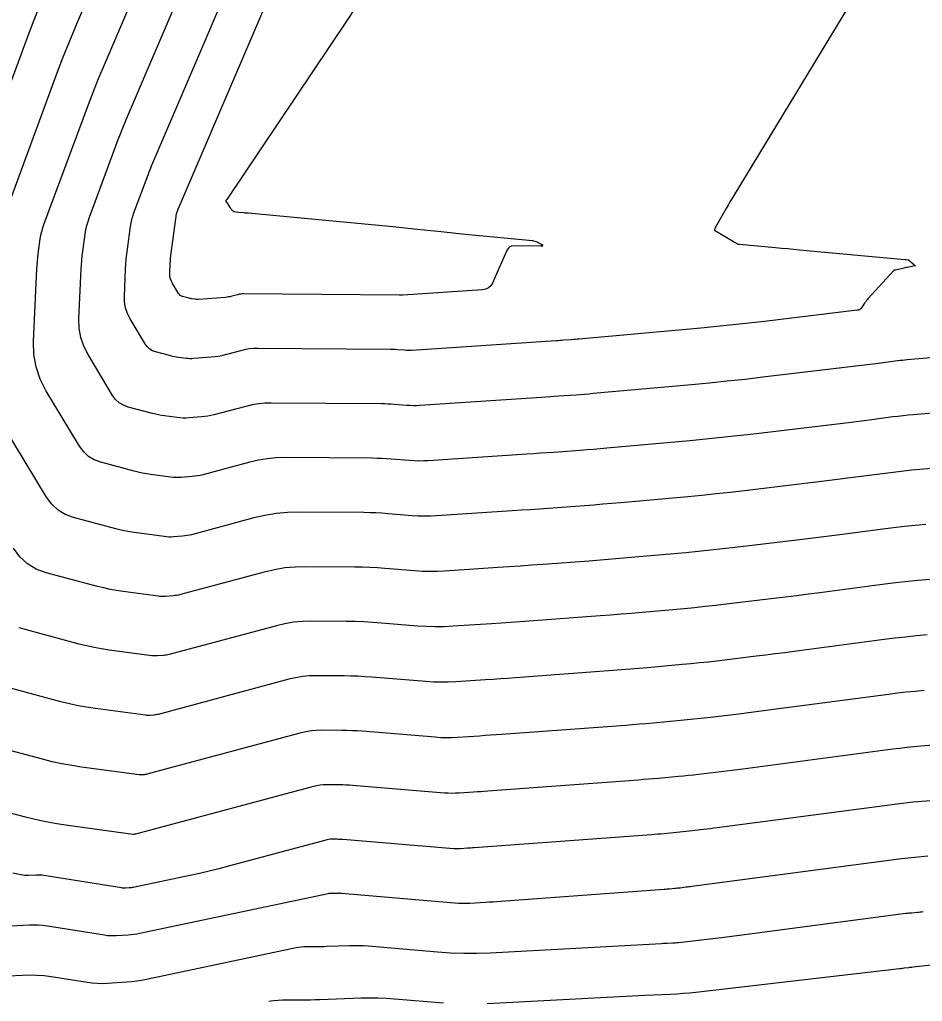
# Model space of a CAD drawing. Extents: x 658976 to 668721, y 639543 to 647196.
# Drawn here: x 662234.6 to 662288.6, y 642373.8 to 642432.4 of the extents above; entities that cross this region are included whole.
import ezdxf

# ---------------------------------------------------------------- set-up
doc = ezdxf.new("R2010")
doc.units = 0
doc.layers.add('Ex_Major Contours', color=7, linetype='Continuous')
doc.layers.add('Ex_Minor Contours', color=7, linetype='Continuous')

msp = doc.modelspace()

# ---------------------------------------------------------------- linework, layer by layer
at = {"layer": 'Ex_Major Contours'}
for points in [[(662295.555, 642409.451), (662288.06, 642408.81), (662287.749, 642408.781), (662287.438, 642408.749), (662287.128, 642408.713), (662286.817, 642408.674), (662285.577, 642408.511), (662285.267, 642408.47), (662284.957, 642408.431), (662284.647, 642408.392), (662284.336, 642408.354), (662278.504, 642407.656), (662277.55, 642407.545), (662276.595, 642407.442), (662275.64, 642407.345), (662274.683, 642407.255), (662269.741, 642406.81), (662269.342, 642406.775), (662268.943, 642406.741), (662268.543, 642406.71), (662268.144, 642406.679), (662266.545, 642406.561), (662266.145, 642406.532), (662265.745, 642406.504), (662265.346, 642406.476), (662264.946, 642406.45), (662259.049, 642406.06), (662258.773, 642406.047), (662258.497, 642406.044), (662258.221, 642406.052), (662257.945, 642406.069), (662256.842, 642406.16), (662256.566, 642406.18), (662256.29, 642406.195), (662256.013, 642406.204), (662255.737, 642406.209), (662250.504, 642406.247), (662249.968, 642406.233), (662249.437, 642406.183), (662248.911, 642406.097), (662248.389, 642405.975), (662245.586, 642405.223), (662245.428, 642405.184), (662245.269, 642405.153), (662245.109, 642405.13), (662244.948, 642405.114), (662244.299, 642405.065), (662244.137, 642405.057), (662243.976, 642405.057), (662243.814, 642405.066), (662243.653, 642405.083), (662242.472, 642405.241), (662242.222, 642405.279), (662241.973, 642405.324), (662241.727, 642405.378), (662241.482, 642405.439), (662239.493, 642405.971), (662239.104, 642406.113), (662238.763, 642406.32), (662238.47, 642406.59), (662238.225, 642406.924), (662236.215, 642410.253), (662235.862, 642410.944), (662235.62, 642411.664), (662235.489, 642412.411), (662235.47, 642413.187), (662235.67, 642417.523), (662235.683, 642417.748), (662235.701, 642417.972), (662235.724, 642418.196), (662235.751, 642418.42), (662235.873, 642419.312), (662235.91, 642419.534), (662235.958, 642419.753), (662236.019, 642419.968), (662236.091, 642420.181), (662238.753, 642427.352), (662238.948, 642427.868), (662239.149, 642428.381), (662239.357, 642428.892), (662239.571, 642429.401), (662244.38, 642440.64)], [(662288.687, 642392.328), (662288.158, 642392.279), (662287.629, 642392.225), (662287.101, 642392.164), (662286.573, 642392.097), (662279.396, 642391.15), (662278.951, 642391.092), (662278.505, 642391.035), (662278.06, 642390.979), (662277.615, 642390.925), (662275.755, 642390.703), (662275.348, 642390.656), (662274.941, 642390.611), (662274.533, 642390.57), (662274.125, 642390.532), (662272.494, 642390.385), (662272.086, 642390.349), (662271.678, 642390.315), (662271.27, 642390.282), (662270.861, 642390.251), (662263.447, 642389.704), (662263.117, 642389.68), (662262.786, 642389.657), (662262.455, 642389.634), (662262.124, 642389.612), (662260.8, 642389.525), (662260.469, 642389.509), (662260.139, 642389.505), (662259.808, 642389.514), (662259.477, 642389.535), (662255.112, 642389.893), (662254.807, 642389.916), (662254.502, 642389.932), (662254.196, 642389.943), (662253.89, 642389.948), (662252.667, 642389.957), (662252.362, 642389.949), (662252.06, 642389.92), (662251.761, 642389.871), (662251.464, 642389.802), (662242.243, 642387.327), (662242.206, 642387.318), (662242.169, 642387.31), (662242.132, 642387.305), (662242.095, 642387.301), (662241.944, 642387.29), (662241.906, 642387.288), (662241.868, 642387.288), (662241.831, 642387.29), (662241.793, 642387.294), (662238.338, 642387.757), (662237.751, 642387.845), (662237.168, 642387.952), (662236.589, 642388.077), (662236.014, 642388.221), (662231.344, 642389.47)], [(662290.55, 642376.079), (662288.031, 642375.8), (662287.964, 642375.792), (662287.897, 642375.784), (662287.83, 642375.776), (662287.763, 642375.768), (662287.496, 642375.733), (662287.429, 642375.724), (662287.362, 642375.716), (662287.295, 642375.708), (662287.228, 642375.7), (662275.047, 642374.294), (662274.668, 642374.254), (662274.288, 642374.221), (662273.909, 642374.194), (662273.528, 642374.174), (662272.005, 642374.108), (662271.625, 642374.091), (662271.244, 642374.073), (662270.863, 642374.054), (662270.483, 642374.034), (662262.575, 642373.605)], [(662259.962, 642373.646), (662257.047, 642373.895), (662256.546, 642373.931), (662256.045, 642373.95), (662255.544, 642373.955), (662255.042, 642373.944), (662252.588, 642373.852), (662252.309, 642373.843), (662252.031, 642373.836), (662251.752, 642373.831), (662251.473, 642373.829), (662250.359, 642373.824), (662250.081, 642373.816), (662249.805, 642373.793), (662249.53, 642373.757)]]:
    msp.add_lwpolyline(points, dxfattribs=at)
at = {"layer": 'Ex_Minor Contours'}
for points in [[(662233.37, 642419.75), (662236.972, 642429.457), (662237.231, 642430.14), (662237.497, 642430.82), (662237.772, 642431.497), (662238.056, 642432.171), (662241.753, 642440.813)], [(662296.799, 642412.865), (662287.689, 642412.085), (662287.544, 642412.072), (662287.4, 642412.057), (662287.255, 642412.04), (662287.111, 642412.022), (662286.536, 642411.946), (662286.392, 642411.927), (662286.248, 642411.909), (662286.103, 642411.891), (662285.959, 642411.873), (662279.054, 642411.047), (662277.99, 642410.923), (662276.926, 642410.808), (662275.861, 642410.7), (662274.795, 642410.6), (662268.91, 642410.07), (662268.653, 642410.047), (662268.396, 642410.026), (662268.139, 642410.005), (662267.881, 642409.986), (662266.852, 642409.91), (662266.595, 642409.891), (662266.337, 642409.873), (662266.08, 642409.855), (662265.823, 642409.838), (662258.549, 642409.358), (662258.359, 642409.349), (662258.169, 642409.347), (662257.979, 642409.352), (662257.788, 642409.364), (662257.028, 642409.426), (662256.838, 642409.44), (662256.647, 642409.45), (662256.457, 642409.457), (662256.266, 642409.46), (662249.682, 642409.507), (662249.294, 642409.497), (662248.909, 642409.461), (662248.528, 642409.399), (662248.15, 642409.311), (662246.254, 642408.802), (662246.073, 642408.758), (662245.889, 642408.722), (662245.705, 642408.695), (662245.518, 642408.676), (662244.765, 642408.619), (662244.581, 642408.61), (662244.397, 642408.611), (662244.214, 642408.621), (662244.031, 642408.64), (662243.298, 642408.738), (662243.116, 642408.766), (662242.935, 642408.799), (662242.754, 642408.838), (662242.575, 642408.883), (662241.123, 642409.271), (662240.839, 642409.375), (662240.59, 642409.526), (662240.376, 642409.723), (662240.197, 642409.967), (662238.728, 642412.399), (662238.47, 642412.904), (662238.294, 642413.429), (662238.198, 642413.975), (662238.184, 642414.542), (662238.321, 642417.513), (662238.336, 642417.775), (662238.357, 642418.037), (662238.384, 642418.298), (662238.416, 642418.558), (662238.559, 642419.599), (662238.601, 642419.857), (662238.658, 642420.112), (662238.728, 642420.363), (662238.812, 642420.611), (662240.533, 642425.247), (662240.665, 642425.595), (662240.801, 642425.942), (662240.941, 642426.287), (662241.085, 642426.631), (662247.006, 642440.468)], [(662285.029, 642434.632), (662277.32, 642421.903), (662277.206, 642421.714), (662277.093, 642421.523), (662276.981, 642421.332), (662276.871, 642421.14), (662276.227, 642420.01), (662276.221, 642419.998), (662276.214, 642419.985), (662276.209, 642419.973), (662276.204, 642419.96), (662276.178, 642419.894), (662276.173, 642419.884), (662276.169, 642419.875), (662276.159, 642419.857), (662276.157, 642419.853), (662276.157, 642419.849), (662276.159, 642419.846), (662276.163, 642419.843), (662277.401, 642419.105), (662277.417, 642419.095), (662277.432, 642419.086), (662277.448, 642419.076), (662277.463, 642419.067), (662277.539, 642419.019), (662277.547, 642419.014), (662277.556, 642419.011), (662277.565, 642419.008), (662277.575, 642419.007), (662277.632, 642419.002), (662277.652, 642419), (662279.806, 642418.801), (662280.168, 642418.768), (662280.53, 642418.734), (662280.893, 642418.701), (662281.255, 642418.667), (662287.544, 642418.086), (662287.625, 642418.079), (662287.743, 642418.068), (662287.746, 642418.067), (662287.755, 642418.06), (662288.171, 642417.715), (662288.176, 642417.709), (662288.177, 642417.704), (662288.174, 642417.701), (662288.166, 642417.698), (662287.69, 642417.611), (662287.62, 642417.598), (662287.55, 642417.584), (662287.481, 642417.569), (662287.412, 642417.553), (662286.977, 642417.452), (662286.969, 642417.45), (662286.96, 642417.448), (662286.952, 642417.447), (662286.943, 642417.446), (662286.909, 642417.443), (662286.901, 642417.442), (662286.893, 642417.439), (662286.886, 642417.435), (662286.88, 642417.429), (662285.34, 642415.731), (662285.286, 642415.669), (662285.235, 642415.606), (662285.185, 642415.541), (662285.138, 642415.474), (662284.955, 642415.203), (662284.905, 642415.142), (662284.845, 642415.096), (662284.777, 642415.065), (662284.7, 642415.048), (662279.16, 642414.384), (662278.209, 642414.274), (662277.257, 642414.171), (662276.305, 642414.074), (662275.352, 642413.985), (662268.078, 642413.33), (662267.964, 642413.32), (662267.849, 642413.31), (662267.734, 642413.301), (662267.619, 642413.292), (662267.159, 642413.258), (662267.044, 642413.25), (662266.929, 642413.242), (662266.814, 642413.234), (662266.699, 642413.226), (662258.049, 642412.655), (662257.945, 642412.65), (662257.84, 642412.649), (662257.736, 642412.652), (662257.632, 642412.658), (662257.214, 642412.692), (662257.11, 642412.7), (662257.005, 642412.706), (662256.901, 642412.709), (662256.796, 642412.711), (662248.86, 642412.768), (662248.62, 642412.762), (662248.382, 642412.739), (662248.145, 642412.701), (662247.911, 642412.646), (662246.923, 642412.381), (662246.717, 642412.331), (662246.509, 642412.29), (662246.3, 642412.26), (662246.089, 642412.239), (662245.05, 642412.16), (662244.934, 642412.154), (662244.818, 642412.155), (662244.703, 642412.161), (662244.587, 642412.173), (662244.125, 642412.235), (662244.01, 642412.253), (662243.896, 642412.273), (662243.782, 642412.298), (662243.669, 642412.326), (662242.752, 642412.571), (662242.573, 642412.637), (662242.416, 642412.732), (662242.281, 642412.857), (662242.168, 642413.01), (662241.242, 642414.545), (662241.079, 642414.863), (662240.968, 642415.195), (662240.908, 642415.539), (662240.899, 642415.897), (662240.973, 642417.503), (662240.99, 642417.802), (662241.014, 642418.101), (662241.044, 642418.399), (662241.081, 642418.697), (662241.268, 642420.063), (662241.302, 642420.27), (662241.347, 642420.474), (662241.404, 642420.675), (662241.471, 642420.873), (662242.313, 642423.142), (662242.382, 642423.323), (662242.452, 642423.503), (662242.525, 642423.682), (662242.6, 642423.861), (662249.632, 642440.295)], [(662254.72, 642433.139), (662254.212, 642432.39), (662247.02, 642421.667), (662247.014, 642421.659), (662247.007, 642421.65), (662247, 642421.642), (662246.992, 642421.634), (662246.959, 642421.605), (662246.952, 642421.597), (662246.95, 642421.589), (662246.95, 642421.581), (662246.955, 642421.572), (662247.221, 642421.171), (662247.238, 642421.147), (662247.256, 642421.123), (662247.275, 642421.1), (662247.295, 642421.078), (662247.378, 642420.992), (662247.4, 642420.973), (662247.424, 642420.959), (662247.45, 642420.949), (662247.479, 642420.944), (662247.723, 642420.919), (662248.06, 642420.885), (662248.117, 642420.879), (662248.174, 642420.874), (662248.231, 642420.868), (662248.288, 642420.863), (662256.949, 642420.047), (662257.309, 642420.012), (662257.669, 642419.977), (662258.029, 642419.94), (662258.388, 642419.902), (662259.826, 642419.75), (662260.186, 642419.712), (662260.545, 642419.675), (662260.905, 642419.639), (662261.265, 642419.603), (662265.288, 642419.214), (662265.356, 642419.204), (662265.422, 642419.188), (662265.486, 642419.164), (662265.547, 642419.135), (662265.883, 642418.951), (662265.893, 642418.944), (662265.897, 642418.936), (662265.892, 642418.93), (662265.881, 642418.924), (662265.818, 642418.899), (662265.808, 642418.894), (662265.805, 642418.891), (662265.809, 642418.888), (662265.82, 642418.886), (662265.878, 642418.881), (662265.889, 642418.879), (662265.893, 642418.879), (662265.889, 642418.878), (662265.878, 642418.878), (662264.179, 642418.897), (662264.042, 642418.882), (662263.926, 642418.832), (662263.833, 642418.748), (662263.762, 642418.629), (662263.523, 642418.084), (662263.463, 642417.948), (662263.403, 642417.813), (662263.343, 642417.677), (662263.283, 642417.541), (662262.895, 642416.674), (662262.795, 642416.506), (662262.664, 642416.382), (662262.502, 642416.302), (662262.31, 642416.266), (662257.549, 642415.952), (662257.531, 642415.951), (662257.512, 642415.951), (662257.493, 642415.952), (662257.475, 642415.953), (662257.4, 642415.959), (662257.382, 642415.96), (662257.363, 642415.961), (662257.344, 642415.962), (662257.326, 642415.962), (662248.038, 642416.029), (662247.946, 642416.027), (662247.854, 642416.018), (662247.763, 642416.003), (662247.672, 642415.982), (662247.313, 642415.885), (662247.223, 642415.863), (662247.132, 642415.846), (662247.04, 642415.832), (662246.947, 642415.823), (662245.336, 642415.701), (662245.288, 642415.699), (662245.24, 642415.699), (662245.191, 642415.701), (662245.144, 642415.707), (662244.952, 642415.732), (662244.904, 642415.739), (662244.857, 642415.748), (662244.809, 642415.758), (662244.763, 642415.77), (662244.382, 642415.872), (662244.308, 642415.899), (662244.243, 642415.938), (662244.187, 642415.99), (662244.14, 642416.054), (662243.755, 642416.691), (662243.688, 642416.823), (662243.642, 642416.96), (662243.617, 642417.103), (662243.613, 642417.252), (662243.641, 642417.862), (662243.65, 642418.014), (662243.662, 642418.166), (662243.677, 642418.318), (662243.696, 642418.469), (662244.016, 642420.809), (662244.019, 642420.824), (662244.022, 642420.839), (662244.026, 642420.854), (662244.031, 642420.869), (662244.094, 642421.037), (662244.099, 642421.051), (662244.104, 642421.064), (662244.109, 642421.077), (662244.115, 642421.091), (662252.258, 642440.123)], [(662230.649, 642419.32), (662235.192, 642431.562), (662235.514, 642432.413), (662235.846, 642433.259)], [(662294.31, 642406.038), (662288.432, 642405.534), (662287.954, 642405.491), (662287.477, 642405.441), (662287, 642405.387), (662286.523, 642405.327), (662284.619, 642405.075), (662284.143, 642405.013), (662283.667, 642404.952), (662283.19, 642404.893), (662282.714, 642404.835), (662277.954, 642404.265), (662277.11, 642404.167), (662276.264, 642404.076), (662275.418, 642403.99), (662274.572, 642403.911), (662270.573, 642403.55), (662270.031, 642403.503), (662269.49, 642403.457), (662268.948, 642403.414), (662268.406, 642403.373), (662266.238, 642403.213), (662265.696, 642403.174), (662265.153, 642403.135), (662264.611, 642403.098), (662264.069, 642403.061), (662259.549, 642402.763), (662259.187, 642402.746), (662258.826, 642402.742), (662258.464, 642402.752), (662258.102, 642402.775), (662256.656, 642402.893), (662256.294, 642402.92), (662255.932, 642402.939), (662255.57, 642402.952), (662255.207, 642402.958), (662251.326, 642402.986), (662250.643, 642402.968), (662249.965, 642402.904), (662249.294, 642402.795), (662248.628, 642402.64), (662244.917, 642401.643), (662244.784, 642401.611), (662244.649, 642401.585), (662244.514, 642401.565), (662244.377, 642401.551), (662243.828, 642401.51), (662243.691, 642401.503), (662243.554, 642401.503), (662243.418, 642401.511), (662243.281, 642401.525), (662241.645, 642401.744), (662241.328, 642401.792), (662241.012, 642401.85), (662240.699, 642401.918), (662240.388, 642401.995), (662237.863, 642402.671), (662237.369, 642402.851), (662236.937, 642403.113), (662236.565, 642403.456), (662236.254, 642403.88), (662233.701, 642408.107)], [(662288.804, 642402.259), (662288.159, 642402.2), (662287.515, 642402.134), (662286.872, 642402.06), (662286.229, 642401.979), (662283.661, 642401.64), (662283.019, 642401.556), (662282.376, 642401.474), (662281.734, 642401.394), (662281.091, 642401.316), (662277.404, 642400.875), (662276.669, 642400.789), (662275.933, 642400.71), (662275.197, 642400.635), (662274.46, 642400.566), (662271.404, 642400.291), (662270.72, 642400.23), (662270.037, 642400.173), (662269.352, 642400.118), (662268.668, 642400.067), (662265.913, 642399.863), (662265.237, 642399.814), (662264.561, 642399.766), (662263.886, 642399.72), (662263.21, 642399.674), (662260.049, 642399.466), (662259.602, 642399.445), (662259.154, 642399.44), (662258.706, 642399.452), (662258.259, 642399.48), (662256.47, 642399.627), (662256.022, 642399.659), (662255.574, 642399.684), (662255.126, 642399.699), (662254.677, 642399.707), (662251.753, 642399.728), (662251.119, 642399.711), (662250.49, 642399.652), (662249.866, 642399.551), (662249.248, 642399.407), (662244.249, 642398.064), (662244.139, 642398.038), (662244.029, 642398.016), (662243.918, 642398), (662243.806, 642397.989), (662243.357, 642397.955), (662243.245, 642397.949), (662243.133, 642397.949), (662243.021, 642397.956), (662242.909, 642397.968), (662240.818, 642398.248), (662240.434, 642398.305), (662240.051, 642398.375), (662239.672, 642398.457), (662239.295, 642398.552), (662236.233, 642399.37), (662235.635, 642399.59), (662235.11, 642399.907), (662234.659, 642400.323), (662234.282, 642400.837)], [(662289.056, 642398.973), (662288.304, 642398.905), (662287.553, 642398.827), (662286.804, 642398.741), (662286.055, 642398.647), (662282.455, 642398.171), (662281.771, 642398.082), (662281.086, 642397.995), (662280.401, 642397.91), (662279.716, 642397.827), (662276.854, 642397.484), (662276.229, 642397.411), (662275.602, 642397.343), (662274.976, 642397.28), (662274.349, 642397.221), (662271.839, 642396.995), (662271.211, 642396.94), (662270.584, 642396.887), (662269.956, 642396.837), (662269.328, 642396.789), (662265.091, 642396.477), (662264.53, 642396.436), (662263.97, 642396.397), (662263.409, 642396.358), (662262.848, 642396.32), (662260.549, 642396.169), (662260.016, 642396.143), (662259.482, 642396.138), (662258.949, 642396.152), (662258.416, 642396.186), (662256.267, 642396.362), (662255.742, 642396.4), (662255.217, 642396.428), (662254.691, 642396.447), (662254.164, 642396.456), (662252.057, 642396.471), (662251.533, 642396.457), (662251.013, 642396.408), (662250.498, 642396.324), (662249.987, 642396.205), (662243.58, 642394.485), (662243.495, 642394.464), (662243.409, 642394.448), (662243.323, 642394.435), (662243.236, 642394.426), (662242.886, 642394.4), (662242.799, 642394.395), (662242.711, 642394.396), (662242.624, 642394.4), (662242.537, 642394.41), (662239.991, 642394.751), (662239.539, 642394.818), (662239.09, 642394.901), (662238.644, 642394.997), (662238.201, 642395.108), (662234.604, 642396.07)], [(662288.872, 642395.65), (662288.231, 642395.592), (662287.591, 642395.526), (662286.952, 642395.453), (662286.314, 642395.372), (662280.925, 642394.661), (662280.361, 642394.587), (662279.796, 642394.515), (662279.231, 642394.445), (662278.665, 642394.376), (662276.304, 642394.093), (662275.788, 642394.033), (662275.272, 642393.977), (662274.754, 642393.925), (662274.237, 642393.877), (662272.166, 642393.69), (662271.649, 642393.644), (662271.131, 642393.601), (662270.613, 642393.56), (662270.094, 642393.52), (662264.269, 642393.091), (662263.824, 642393.058), (662263.378, 642393.027), (662262.932, 642392.996), (662262.486, 642392.966), (662260.702, 642392.848), (662260.256, 642392.827), (662259.81, 642392.822), (662259.365, 642392.834), (662258.919, 642392.863), (662255.69, 642393.128), (662255.275, 642393.158), (662254.859, 642393.18), (662254.443, 642393.195), (662254.027, 642393.202), (662252.362, 642393.214), (662251.948, 642393.203), (662251.537, 642393.164), (662251.129, 642393.098), (662250.725, 642393.004), (662242.911, 642390.906), (662242.851, 642390.891), (662242.789, 642390.879), (662242.727, 642390.87), (662242.665, 642390.864), (662242.415, 642390.845), (662242.352, 642390.842), (662242.29, 642390.842), (662242.228, 642390.845), (662242.165, 642390.852), (662239.165, 642391.254), (662238.645, 642391.332), (662238.129, 642391.426), (662237.617, 642391.537), (662237.107, 642391.665), (662232.974, 642392.77)], [(662290.179, 642389.148), (662288.503, 642389.005), (662288.085, 642388.966), (662287.667, 642388.923), (662287.249, 642388.875), (662286.832, 642388.823), (662277.866, 642387.639), (662277.541, 642387.596), (662277.215, 642387.555), (662276.89, 642387.514), (662276.564, 642387.475), (662275.205, 642387.312), (662274.907, 642387.278), (662274.61, 642387.245), (662274.312, 642387.215), (662274.014, 642387.187), (662272.821, 642387.08), (662272.523, 642387.054), (662272.225, 642387.028), (662271.927, 642387.005), (662271.628, 642386.982), (662262.626, 642386.318), (662262.41, 642386.302), (662262.194, 642386.287), (662261.978, 642386.272), (662261.762, 642386.258), (662260.899, 642386.201), (662260.683, 642386.191), (662260.467, 642386.188), (662260.251, 642386.194), (662260.035, 642386.208), (662254.534, 642386.659), (662254.339, 642386.673), (662254.144, 642386.684), (662253.949, 642386.691), (662253.754, 642386.694), (662252.971, 642386.7), (662252.777, 642386.694), (662252.583, 642386.676), (662252.392, 642386.645), (662252.202, 642386.601), (662241.574, 642383.747), (662241.562, 642383.744), (662241.549, 642383.742), (662241.537, 642383.74), (662241.524, 642383.739), (662241.473, 642383.735), (662241.46, 642383.734), (662241.447, 642383.734), (662241.434, 642383.735), (662241.422, 642383.736), (662237.511, 642384.26), (662236.857, 642384.358), (662236.207, 642384.477), (662235.562, 642384.617), (662234.92, 642384.777), (662230.073, 642386.074)], [(662289.55, 642385.787), (662288.319, 642385.682), (662288.012, 642385.654), (662287.704, 642385.622), (662287.398, 642385.587), (662287.091, 642385.548), (662276.336, 642384.128), (662276.131, 642384.101), (662275.925, 642384.075), (662275.719, 642384.049), (662275.514, 642384.024), (662274.655, 642383.921), (662274.467, 642383.9), (662274.279, 642383.879), (662274.091, 642383.86), (662273.902, 642383.842), (662273.149, 642383.775), (662272.961, 642383.758), (662272.772, 642383.742), (662272.584, 642383.727), (662272.395, 642383.713), (662261.804, 642382.932), (662261.703, 642382.924), (662261.602, 642382.917), (662261.501, 642382.91), (662261.4, 642382.904), (662260.997, 642382.877), (662260.896, 642382.872), (662260.795, 642382.871), (662260.694, 642382.874), (662260.594, 642382.88), (662253.957, 642383.425), (662253.872, 642383.431), (662253.787, 642383.436), (662253.702, 642383.439), (662253.617, 642383.44), (662253.276, 642383.442), (662253.191, 642383.44), (662253.107, 642383.432), (662253.024, 642383.419), (662252.941, 642383.399), (662247.118, 642381.836), (662246.542, 642381.686), (662245.965, 642381.543), (662245.385, 642381.408), (662244.804, 642381.282), (662241.424, 642380.568), (662241.367, 642380.557), (662241.31, 642380.548), (662241.252, 642380.542), (662241.195, 642380.537), (662240.964, 642380.522), (662240.906, 642380.52), (662240.848, 642380.521), (662240.791, 642380.525), (662240.733, 642380.533), (662236.08, 642381.278), (662235.967, 642381.293), (662235.855, 642381.301), (662235.742, 642381.304), (662235.628, 642381.301), (662235.175, 642381.276), (662235.061, 642381.273), (662234.949, 642381.278), (662234.837, 642381.29), (662234.725, 642381.309), (662234.226, 642381.411)], [(662288.922, 642382.426), (662288.135, 642382.359), (662287.938, 642382.341), (662287.742, 642382.321), (662287.546, 642382.298), (662287.35, 642382.273), (662274.806, 642380.617), (662274.721, 642380.606), (662274.635, 642380.595), (662274.549, 642380.584), (662274.463, 642380.574), (662274.105, 642380.531), (662274.026, 642380.522), (662273.948, 642380.513), (662273.869, 642380.505), (662273.791, 642380.498), (662273.476, 642380.469), (662273.398, 642380.463), (662273.319, 642380.456), (662273.241, 642380.45), (662273.162, 642380.444), (662263.394, 642379.723), (662263.164, 642379.707), (662262.934, 642379.692), (662262.704, 642379.678), (662262.474, 642379.664), (662261.554, 642379.615), (662261.324, 642379.606), (662261.094, 642379.606), (662260.864, 642379.613), (662260.635, 642379.629), (662253.873, 642380.208), (662253.822, 642380.212), (662253.77, 642380.214), (662253.719, 642380.214), (662253.668, 642380.213), (662253.417, 642380.204), (662253.388, 642380.203), (662253.36, 642380.202), (662253.331, 642380.202), (662253.302, 642380.202), (662253.188, 642380.201), (662253.16, 642380.2), (662253.132, 642380.198), (662253.104, 642380.194), (662253.076, 642380.189), (662241.823, 642377.814), (662241.649, 642377.781), (662241.474, 642377.754), (662241.299, 642377.733), (662241.122, 642377.718), (662240.414, 642377.672), (662240.237, 642377.665), (662240.061, 642377.669), (662239.885, 642377.682), (662239.71, 642377.705), (662236.303, 642378.25), (662236.033, 642378.286), (662235.761, 642378.308), (662235.489, 642378.314), (662235.217, 642378.307), (662234.125, 642378.246)], [(662288.635, 642379.101), (662288.55, 642379.091), (662288.465, 642379.082), (662288.379, 642379.073), (662288.294, 642379.065), (662287.951, 642379.036), (662287.865, 642379.028), (662287.78, 642379.019), (662287.695, 642379.01), (662287.609, 642378.999), (662278.421, 642377.785), (662277.963, 642377.726), (662277.506, 642377.668), (662277.048, 642377.613), (662276.589, 642377.559), (662274.006, 642377.261), (662273.923, 642377.252), (662273.839, 642377.244), (662273.755, 642377.238), (662273.671, 642377.234), (662273.334, 642377.219), (662273.25, 642377.216), (662273.165, 642377.212), (662273.081, 642377.207), (662272.997, 642377.203), (662262.752, 642376.647), (662261.966, 642376.618), (662261.181, 642376.617), (662260.397, 642376.643), (662259.612, 642376.696), (662255.46, 642377.052), (662255.184, 642377.071), (662254.908, 642377.082), (662254.631, 642377.085), (662254.355, 642377.079), (662253.002, 642377.028), (662252.849, 642377.023), (662252.695, 642377.019), (662252.542, 642377.017), (662252.388, 642377.015), (662251.774, 642377.012), (662251.62, 642377.008), (662251.468, 642376.996), (662251.317, 642376.975), (662251.166, 642376.948), (662242.223, 642375.06), (662241.931, 642375.004), (662241.639, 642374.959), (662241.345, 642374.924), (662241.049, 642374.899), (662239.865, 642374.822), (662239.569, 642374.811), (662239.274, 642374.817), (662238.98, 642374.839), (662238.686, 642374.877), (662236.526, 642375.223), (662236.098, 642375.28), (662235.668, 642375.314), (662235.237, 642375.325), (662234.805, 642375.312), (662233.075, 642375.216)]]:
    msp.add_lwpolyline(points, dxfattribs=at)

doc.saveas('drawing.dxf')
